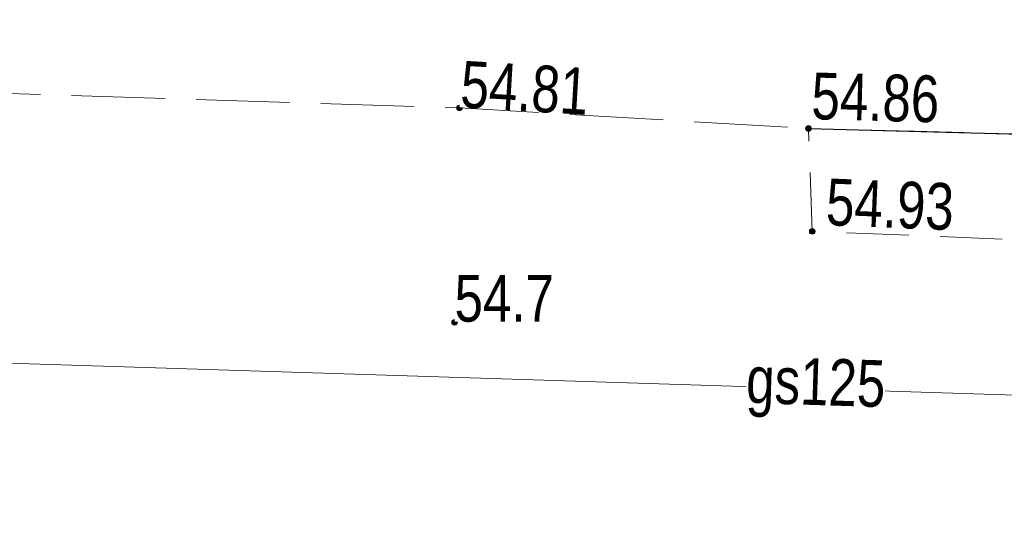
# Model space of a CAD drawing. Header units: metres. Extents: x 5504996 to 5514259, y 5943254 to 5951281.
# Tile 511 of 656: x 5509775 to 5509791, y 5948026 to 5948034. Entities that reach past the tile are written whole.
import ezdxf

# ---------------------------------------------------------------- set-up
doc = ezdxf.new("R2010")
doc.units = ezdxf.units.M
doc.linetypes.add('L_0_04', pattern=[1.5, 1, -0.5])
doc.linetypes.add('L_0_06', pattern=[2, 1.5, -0.5])
doc.layers.get('0').update_dxf_attribs({"linetype": 'CONTINUOUS', "lineweight": 18, "true_color": 0x000000})
for name, color, linetype, lineweight, true_color in [('GES_PrzewodGazowy', 7, 'CONTINUOUS', 18, 0xbfbf00), ('OT_Komunikacja', 7, 'CONTINUOUS', 18, 0x000000), ('OT_Rzedna', 7, 'CONTINUOUS', 18, 0x000000)]:
    doc.layers.add(name, color=color, linetype=linetype, lineweight=lineweight, true_color=true_color)
doc.styles.get("Standard").update_dxf_attribs({"font": 'simplex.shx'})

# ---------------------------------------------------------------- blocks, each defined once
blk = doc.blocks.new('OTRS')
at = {"linetype": 'Continuous', "lineweight": 13}
blk.add_hatch(color=0, dxfattribs=at).paths.add_polyline_path([(0, -0.091, 1), (0, 0.091, 1)])
at = {"color": 0, "linetype": 'Continuous', "lineweight": 13}
blk.add_circle((0, 0), 0.0906, dxfattribs=at)
blk = doc.blocks.new('OTRN')
at = {"linetype": 'Continuous', "lineweight": 13}
blk.add_hatch(color=0, dxfattribs=at).paths.add_polyline_path([(0, -0.091, 1), (0, 0.091, 1)])
at = {"color": 0, "linetype": 'Continuous', "lineweight": 13}
blk.add_circle((0, 0), 0.0906, dxfattribs=at)

msp = doc.modelspace()

# ---------------------------------------------------------------- linework, layer by layer
at = {"layer": 'GES_PrzewodGazowy', "color": 52, "linetype": 'Continuous', "lineweight": 18, "true_color": 0xbfbf00, "flags": 128}
msp.add_lwpolyline([(5509498.92, 5948030.52), (5509499.76, 5948030.38), (5509501.33, 5948031.12), (5509506.75, 5948031.01), (5509546, 5948030.11), (5509550.14, 5948027.97), (5509573.35, 5948027.2), (5509579.82, 5948027.23), (5509642.85, 5948024.92), (5509686.62, 5948025.56), (5509693.47, 5948025.65), (5509698.37, 5948025.12), (5509745.51, 5948022.16), (5509751.92, 5948029.39), (5509844.88, 5948026.44), (5509893.88, 5948022.95), (5510007.47, 5948020.06), (5510064.6, 5948013.59)], dxfattribs=at)
at = {"layer": 'OT_Komunikacja', "color": 18, "linetype": 'L_0_06', "lineweight": 18, "true_color": 0x000000, "flags": 128}
msp.add_lwpolyline([(5509734.26, 5948040.27), (5509739, 5948040.24), (5509749.65, 5948039.65), (5509762.55, 5948039.52), (5509772.55, 5948038.98), (5509787.57, 5948038.59), (5509791.57, 5948038.49), (5509796.51, 5948038.36), (5509801.79, 5948038.22), (5509811.13, 5948037.98), (5509815.57, 5948037.86), (5509824.94, 5948037.62), (5509867.92, 5948036.08), (5509867.43, 5948030.09), (5509852.54, 5948030.47), (5509811.83, 5948031.71), (5509791.77, 5948032.32), (5509787.55, 5948032.43), (5509781.95, 5948032.76), (5509771.96, 5948033.08), (5509761.88, 5948033.4), (5509751.91, 5948033.83), (5509741.97, 5948034.16), (5509737.74, 5948034.27), (5509730.4, 5948034.52), (5509731.83, 5948040.36)], close=True, dxfattribs=at)
at = {"layer": 'OT_Komunikacja', "color": 18, "linetype": 'Continuous', "lineweight": 25, "true_color": 0x000000, "flags": 128}
msp.add_lwpolyline([(5509787.55, 5948032.43), (5509791.77, 5948032.32), (5509811.83, 5948031.71), (5509833.38, 5948031.05), (5509852.54, 5948030.47)], dxfattribs=at)
at = {"layer": 'OT_Komunikacja', "color": 18, "linetype": 'L_0_04', "lineweight": 18, "true_color": 0x000000, "flags": 128}
msp.add_lwpolyline([(5509787.55, 5948032.43), (5509791.77, 5948032.32), (5509812.21, 5948028.75), (5509814.4, 5948028.49), (5509833.02, 5948027.89), (5509833, 5948026.35), (5509812.93, 5948027.06), (5509792.32, 5948030.59), (5509787.61, 5948030.78)], close=True, dxfattribs=at)

# ---------------------------------------------------------------- block references
at = {"layer": 'OT_Rzedna', "linetype": 'Continuous', "xscale": 0.5, "yscale": 0.5, "zscale": 0.5}
for name, p in [('OTRS', (5509781.95, 5948032.76, 54.81)), ('OTRS', (5509787.55, 5948032.43, 54.86)), ('OTRS', (5509787.61, 5948030.78, 54.93)), ('OTRN', (5509781.87, 5948029.32, 54.7))]:
    msp.add_blockref(name, p, dxfattribs=at)

# ---------------------------------------------------------------- next in the draw order: texts
at = {"layer": 'GES_PrzewodGazowy', "color": 52, "true_color": 0xbfbf00, "insert": (5509786.55, 5948028.29), "char_height": 0.75, "attachment_point": 4, "rotation": 358.2, "line_spacing_factor": 0.9, "bg_fill": 3, "box_fill_scale": 1, "bg_fill_color": 0, "bg_fill_transparency": 0}
msp.add_mtext('\\W0.7818x;\\fArial|b0|i0;gs125', dxfattribs=at)
at = {"layer": 'OT_Rzedna', "color": 18, "true_color": 0x000000, "char_height": 0.75, "attachment_point": 7, "line_spacing_factor": 0.9, "bg_fill": 3, "box_fill_scale": 1, "bg_fill_color": 0, "bg_fill_transparency": 0}
for s, insert, rotation in [('\\W0.7818x;\\fArial|b0|i0;54.81', (5509781.95, 5948032.76), 356.6), ('\\W0.7818x;\\fArial|b0|i0;54.86', (5509787.59, 5948032.57), 358.5), ('\\W0.7818x;\\fArial|b0|i0;54.93', (5509787.82, 5948030.87), 357.7)]:
    msp.add_mtext(s, dxfattribs=dict(at, insert=insert, rotation=rotation))
at = {"layer": 'OT_Rzedna', "color": 18, "true_color": 0x000000, "insert": (5509781.87, 5948029.32), "char_height": 0.75, "attachment_point": 7, "line_spacing_factor": 0.9, "bg_fill": 3, "box_fill_scale": 1, "bg_fill_color": 0, "bg_fill_transparency": 0}
msp.add_mtext('\\W0.7818x;\\fArial|b0|i0;54.7', dxfattribs=at)

doc.saveas('drawing.dxf')
